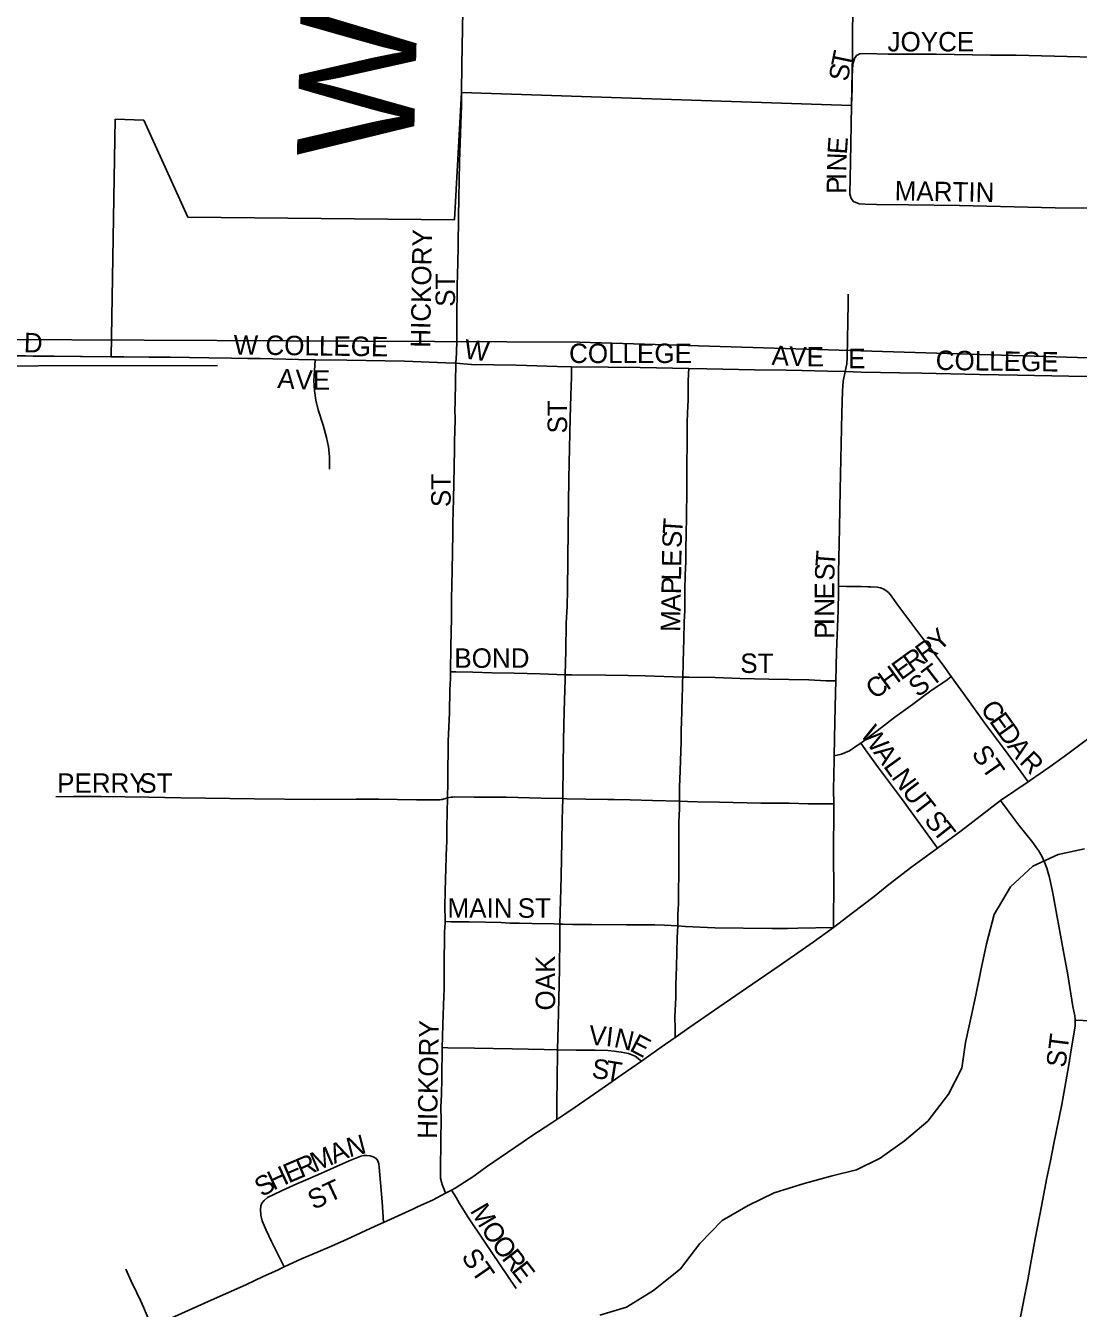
# Model space of a CAD drawing. Extents: x 1443599 to 1910620, y 1028088 to 1361369.
# Drawn here: x 1702787 to 1705493, y 1242636 to 1245932 of the extents above; entities that cross this region are included whole.
import ezdxf

# ---------------------------------------------------------------- set-up
doc = ezdxf.new("R2010")
doc.units = 0
for name, color, linetype in [('GM_X_City_Street', 7, 'Continuous'), ('GM_X_City_Street_Text', 7, 'Continuous'), ('GM_X_Corporation', 7, 'Continuous'), ('GM_X_Major_River', 7, 'Continuous'), ('GM_X_Minor_River', 7, 'Continuous'), ('GM_X_Section', 7, 'Continuous'), ('GM_X_State_Route', 7, 'Continuous'), ('GM_X_Township_Road', 7, 'Continuous'), ('GM_X_Township_Road_Text', 7, 'Continuous')]:
    doc.layers.add(name, color=color, linetype=linetype)

msp = doc.modelspace()

# ---------------------------------------------------------------- linework, layer by layer
at = {"layer": 'GM_X_City_Street'}
for points in [[(1704910, 1245726.7), (1704911.8, 1245770.4), (1704911.8, 1245802.3), (1704913.1, 1245832.9), (1704917, 1245847.9), (1704922.2, 1245855.1)], [(1704922.2, 1245855.1), (1704931.4, 1245859.6), (1704945.7, 1245860.5), (1705003.8, 1245859.3), (1705127.1, 1245859.1), (1705266.8, 1245856.7), (1705332.5, 1245856), (1705496.3, 1245851.9), (1705555.6, 1245851.3), (1705619.6, 1245850.6), (1705718.2, 1245849.3), (1705874.3, 1245847), (1705899, 1245846.1), (1705929.2, 1245844.9)], [(1704915.2, 1245480.5), (1704908.7, 1245488.3), (1704905.6, 1245498.8), (1704907.2, 1245581.1), (1704910, 1245726.7)], [(1704915.2, 1245480.5), (1704929.6, 1245474.6), (1704944.6, 1245473.1), (1704973.8, 1245472.9), (1705055.8, 1245471.5), (1705187.2, 1245469.6), (1705433.4, 1245464), (1705515.5, 1245463), (1705638.6, 1245460.5), (1705778.2, 1245459.2), (1705917.6, 1245456.5)], [(1703892.9, 1245064.6), (1703894.9, 1245090.6), (1703895.4, 1245123.9), (1703895.6, 1245174.7), (1703896.7, 1245264.3), (1703897.9, 1245322.9), (1703899.1, 1245364.3)], [(1704893.7, 1245043.3), (1704897.3, 1245062.9), (1704898.3, 1245079.2), (1704901.5, 1245219.2), (1704901.5, 1245242)], [(1702566.3, 1245086.6), (1702806.5, 1245083.2), (1702928.8, 1245082.1), (1703007.5, 1245081.4), (1703039.5, 1245081.2), (1703105.3, 1245080.5)], [(1703105.3, 1245080.5), (1703159, 1245079.9), (1703257.9, 1245078.2), (1703316.7, 1245077.4)], [(1703316.7, 1245077.4), (1703358.1, 1245076.8), (1703387.1, 1245076.4)], [(1703387.1, 1245076.4), (1703389.8, 1245076.4), (1703488.7, 1245074.4), (1703531.2, 1245073.6)], [(1703568.7, 1244792.2), (1703567.9, 1244825.1), (1703565.5, 1244849.5), (1703560.9, 1244873.6), (1703551.7, 1244905.3), (1703539.2, 1244945.1), (1703533.4, 1244969.7), (1703529.5, 1244994.8), (1703528, 1245020.3), (1703528.5, 1245032.1), (1703530.2, 1245058.7), (1703531.2, 1245073.6)], [(1703531.2, 1245073.6), (1703612.4, 1245072.1), (1703760.7, 1245070), (1703867.5, 1245065.7), (1703892.9, 1245064.6)], [(1703879.3, 1244271.6), (1703880.3, 1244337.1), (1703881.6, 1244410.7), (1703881.6, 1244428.3), (1703882.2, 1244456.3), (1703882.8, 1244498), (1703883.5, 1244529.3), (1703884.4, 1244582.5), (1703885.1, 1244624.5), (1703885.5, 1244640.7), (1703885.5, 1244656.8), (1703886.3, 1244681.3), (1703888.1, 1244754.9), (1703889.3, 1244844.7), (1703889.8, 1244869.4), (1703890.3, 1244884.8), (1703890.9, 1244925.6), (1703890.7, 1244942.1), (1703891.6, 1244967.5), (1703892.9, 1245064.6)], [(1703892.9, 1245064.6), (1703933.2, 1245061.7), (1704047.6, 1245059.7), (1704153.8, 1245056), (1704189.9, 1245055.5)], [(1704173.6, 1244264.2), (1704175.2, 1244326.6), (1704176.5, 1244397), (1704178.8, 1244440.4), (1704180, 1244481.3), (1704181.9, 1244637.3), (1704183.7, 1244768.5), (1704187, 1244924.1), (1704188.8, 1244981.4), (1704189.7, 1245005.6), (1704189.8, 1245029.5), (1704189.9, 1245055.5)], [(1704189.9, 1245055.5), (1704284.7, 1245054.2), (1704366.4, 1245053.3), (1704491.3, 1245050.9)], [(1704476, 1244258.1), (1704477.7, 1244329), (1704479, 1244353.5), (1704479.8, 1244400.3), (1704481, 1244429), (1704481, 1244456.4), (1704481.7, 1244481.8), (1704482.3, 1244520.9), (1704483.6, 1244554.1), (1704483.6, 1244588), (1704484.9, 1244626.4), (1704485.5, 1244668.7), (1704486.8, 1244739.7), (1704486.9, 1244815.9), (1704487.4, 1244848), (1704487.6, 1244856.2), (1704487.8, 1244872.2), (1704487.8, 1244884.5), (1704487.6, 1244900.4), (1704487.7, 1244916.6), (1704488.1, 1244933), (1704488.6, 1244941.3), (1704488.8, 1244949.4), (1704489.7, 1244973.6), (1704490.1, 1244989.4), (1704490.3, 1245018.1), (1704490.9, 1245038.1), (1704491.3, 1245050.9)], [(1704491.3, 1245050.9), (1704537.9, 1245049.9), (1704660.3, 1245048), (1704741.9, 1245046.5), (1704782.5, 1245045.8), (1704847.6, 1245044.3), (1704893.7, 1245043.3)], [(1704876.3, 1244491.7), (1704876.7, 1244526.8), (1704878, 1244600.5), (1704879, 1244641.4), (1704880.8, 1244739.6), (1704884.6, 1244936.5), (1704886.6, 1244994), (1704887.9, 1245018.6), (1704893.7, 1245043.3)], [(1704893.7, 1245043.3), (1704934.2, 1245042.1), (1704983.9, 1245040.9), (1705033.1, 1245039.9), (1705090.6, 1245038.9), (1705238.2, 1245035.8), (1705336.6, 1245034), (1705467.9, 1245031.2), (1705568.6, 1245030.5), (1705682, 1245028.6), (1705741.3, 1245027.4), (1705845.7, 1245026.3), (1705910.6, 1245025.1)], [(1704869.6, 1244248.4), (1704871.4, 1244323.1), (1704875.2, 1244429.1), (1704876.1, 1244477.8), (1704876.3, 1244491.7)], [(1705166, 1244259.8), (1705146.8, 1244286.5), (1705122.5, 1244319.4), (1705087.6, 1244364.5), (1705029.1, 1244442.9), (1705010, 1244469.6), (1705004.4, 1244475.5), (1704998.2, 1244480.6), (1704991.3, 1244484.8), (1704983.9, 1244487.4), (1704976, 1244489.1), (1704959.7, 1244490.2), (1704951.5, 1244490.2), (1704935.5, 1244490.6), (1704912, 1244491.1), (1704897.2, 1244491.1), (1704876.3, 1244491.7)], [(1703871.3, 1243947.4), (1703872.2, 1243987.5), (1703872.8, 1244036.8), (1703873.1, 1244053), (1703873.6, 1244093.8), (1703876.4, 1244166.4), (1703877.7, 1244225.1), (1703879, 1244254.4), (1703879.3, 1244271.6)], [(1703879.3, 1244271.6), (1703892.7, 1244271.3), (1703936.7, 1244270.4), (1703985.2, 1244268.8), (1704043.2, 1244268.1), (1704109.6, 1244266.2), (1704173.6, 1244264.2)], [(1704167.5, 1243945.7), (1704167.7, 1243956.8), (1704169.7, 1244096.4), (1704171.3, 1244170.1), (1704173.5, 1244252.1), (1704173.6, 1244264.2)], [(1704173.6, 1244264.2), (1704191, 1244263.6), (1704278.8, 1244262.9), (1704336.2, 1244262.2), (1704379.8, 1244261.6), (1704476, 1244258.1)], [(1704933.5, 1244088.2), (1704975.6, 1244120.1), (1705020.8, 1244155.4), (1705066.7, 1244187.6), (1705094.1, 1244208.4), (1705113.8, 1244222.6), (1705155.3, 1244251.4), (1705166, 1244259.8)], [(1705363.7, 1243988.9), (1705338.8, 1244023), (1705300.3, 1244075.7), (1705251.2, 1244140.7), (1705208.9, 1244200.5), (1705166, 1244259.8)], [(1704468.1, 1243938.8), (1704468.1, 1243953.3), (1704468.1, 1243978), (1704468.7, 1243993.8), (1704470.6, 1244042.6), (1704472.2, 1244091.5), (1704472.4, 1244124.2), (1704473.2, 1244140.6), (1704474.1, 1244173.3), (1704474.6, 1244206.1), (1704475.5, 1244230.8), (1704475.7, 1244247.2), (1704476, 1244258.1)], [(1704476, 1244258.1), (1704492, 1244257.9), (1704559.1, 1244256.6), (1704623.6, 1244254.7), (1704697.2, 1244252.7), (1704800.2, 1244250.8), (1704844.6, 1244248.8), (1704869.6, 1244248.4)], [(1704865.4, 1244056.1), (1704866.9, 1244142.7), (1704868.8, 1244216.4), (1704869.6, 1244248.4)], [(1704865.4, 1244056.1), (1704884.3, 1244060), (1704904.5, 1244068.5), (1704929.8, 1244085.3), (1704933.5, 1244088.2)], [(1705130.7, 1243818.5), (1705105.9, 1243852.7), (1705038.2, 1243946), (1704979.3, 1244025.3), (1704950.2, 1244065.3), (1704933.5, 1244088.2)], [(1704864, 1243932.6), (1704863.6, 1243969), (1704864.9, 1244044.5), (1704865.4, 1244056.1)], [(1702864.7, 1243950.6), (1702910.3, 1243950.8), (1702981.6, 1243950.8), (1703104.4, 1243949.8), (1703186.3, 1243947.5), (1703375.5, 1243944.9), (1703530.5, 1243943.7), (1703636.5, 1243944.6), (1703693.8, 1243944.6), (1703791.7, 1243942.5), (1703843.5, 1243942.5), (1703852.1, 1243942.7), (1703855, 1243943.1), (1703858.2, 1243943.7), (1703871.3, 1243947.4)], [(1703865.3, 1243629.6), (1703865.5, 1243635.2), (1703864.9, 1243668), (1703865.8, 1243708.9), (1703869, 1243823.6), (1703870, 1243831.8), (1703870.1, 1243840), (1703869.7, 1243848.1), (1703870.1, 1243856.6), (1703870, 1243872.8), (1703871.3, 1243947.4)], [(1703871.3, 1243947.4), (1703881.2, 1243949.1), (1703885.3, 1243949.6), (1703889.5, 1243950), (1703940.1, 1243949.3), (1704021.9, 1243949.5), (1704112.3, 1243946.8), (1704167.5, 1243945.7)], [(1704160.3, 1243623.2), (1704163.2, 1243744.9), (1704164.5, 1243793.3), (1704165.1, 1243834), (1704166.1, 1243891.3), (1704167.5, 1243945.7)], [(1704167.5, 1243945.7), (1704178, 1243945.5), (1704227, 1243944.7), (1704283.9, 1243943.5), (1704300, 1243943.4), (1704340.8, 1243942.3), (1704398, 1243940.6), (1704468.1, 1243938.8)], [(1704463.1, 1243618.6), (1704463.7, 1243647.9), (1704465, 1243676.6), (1704465, 1243717.6), (1704465.6, 1243742.8), (1704466.2, 1243782.6), (1704466.2, 1243823.6), (1704466.2, 1243856.8), (1704466.2, 1243885.5), (1704468.1, 1243920), (1704468.1, 1243938.8)], [(1704468.1, 1243938.8), (1704487.9, 1243938.2), (1704514.4, 1243937.6), (1704570.4, 1243936.4), (1704677, 1243934.3), (1704725.9, 1243933.8), (1704749.7, 1243934.1), (1704798.7, 1243932.6), (1704848.6, 1243932.6), (1704864, 1243932.6)], [(1704863.4, 1243614.6), (1704863.9, 1243741), (1704863.3, 1243772.9), (1704863.3, 1243830.2), (1704864.5, 1243895.4), (1704864, 1243932.6)], [(1705384.7, 1243819.6), (1705375.5, 1243832.7), (1705339.8, 1243877.7), (1705326.6, 1243895.1), (1705292.8, 1243940.7)], [(1705484.3, 1243376.8), (1705484.3, 1243378.9), (1705483.4, 1243387.3), (1705478.7, 1243411.7), (1705465.6, 1243492.7), (1705454, 1243557.4), (1705426.9, 1243702.5), (1705418.3, 1243743), (1705411.5, 1243767), (1705405.7, 1243782.7), (1705398.5, 1243797.8), (1705389.9, 1243812.2), (1705384.7, 1243819.6)], [(1703858.2, 1243306), (1703858.3, 1243333.5), (1703859.2, 1243365.6), (1703861.9, 1243439.3), (1703862.8, 1243455.7), (1703862.8, 1243521), (1703863.2, 1243529.2), (1703863.5, 1243586.1), (1703864.2, 1243602.5), (1703865.1, 1243626.9), (1703865.3, 1243629.6)], [(1703865.3, 1243629.6), (1703881.3, 1243629.4), (1703927.6, 1243628.8), (1703969.3, 1243628.2), (1704009, 1243627.5), (1704031.5, 1243626.1), (1704055.7, 1243625.7), (1704088, 1243625.1), (1704144.5, 1243623.8), (1704160.3, 1243623.2)], [(1704154.5, 1243300.4), (1704156, 1243362.9), (1704156.9, 1243395.3), (1704158.5, 1243468.7), (1704159.3, 1243509.4), (1704159.6, 1243533.6), (1704159.8, 1243565.5), (1704159.8, 1243581.6), (1704160.3, 1243622.4), (1704160.3, 1243623.2)], [(1704160.3, 1243623.2), (1704168.8, 1243622.9), (1704193.2, 1243622.4), (1704209.5, 1243622.3), (1704241.9, 1243622), (1704331.5, 1243621.3), (1704404.4, 1243621.5), (1704428.8, 1243620.3), (1704463.1, 1243618.6)], [(1704456.5, 1243331.6), (1704456.3, 1243353.9), (1704456, 1243385.2), (1704458, 1243434.3), (1704458.6, 1243467.5), (1704459.9, 1243513.7), (1704461.8, 1243588.7), (1704463.1, 1243618.6)], [(1704463.1, 1243618.6), (1704482.9, 1243617.3), (1704558.3, 1243613.9), (1704705.4, 1243612.2), (1704729.9, 1243611.8), (1704745.4, 1243611.9), (1704771.5, 1243612.6), (1704863.4, 1243614.6)], [(1705340.6, 1242597.1), (1705362.8, 1242709.5), (1705371.5, 1242757.9), (1705381.6, 1242814.4), (1705398.6, 1242903), (1705410.6, 1242967.3), (1705420.7, 1243015.2), (1705429.2, 1243055.3), (1705450, 1243159.8), (1705463.2, 1243232.2), (1705467, 1243256.2), (1705472.5, 1243288.8), (1705477.6, 1243320.9), (1705482.2, 1243345.2), (1705484.4, 1243362.1), (1705484.3, 1243376.8)], [(1705484.3, 1243376.8), (1705504.9, 1243375.4), (1705611.6, 1243368), (1705702, 1243362.5), (1705808.7, 1243355.1), (1705874.3, 1243350.3), (1706055.1, 1243337.9), (1706120.7, 1243333.2), (1706195.4, 1243326.9), (1706276.1, 1243321.1), (1706399.1, 1243310.9), (1706431.4, 1243308.7), (1706463.6, 1243307.2), (1706480, 1243306.6), (1706509.5, 1243305.3)], [(1703866.4, 1242931.6), (1703862.7, 1242941.1), (1703857.5, 1242954.1), (1703853.1, 1242970.6), (1703853.1, 1242991.4), (1703853.2, 1243016.5), (1703854, 1243040.4), (1703854.8, 1243070.5), (1703855.1, 1243119.8), (1703854.8, 1243153.2), (1703855.8, 1243185.8), (1703856.9, 1243226.9), (1703856.8, 1243234.9), (1703858.2, 1243300.3), (1703858.2, 1243306)], [(1703858.2, 1243306), (1703872.8, 1243305.7), (1703940.5, 1243304.5), (1704037.9, 1243303), (1704119.9, 1243301.2), (1704154.5, 1243300.4)], [(1704152.3, 1243120.9), (1704152.8, 1243168.1), (1704153.4, 1243222.2), (1704154.5, 1243297.8), (1704154.5, 1243300.4)], [(1704154.5, 1243300.4), (1704201.9, 1243299.2), (1704251.2, 1243299.1), (1704283.9, 1243298.5), (1704300.2, 1243297), (1704318.2, 1243294.5), (1704336.5, 1243290.7), (1704353.4, 1243283.5), (1704369.7, 1243271.1)], [(1703451.6, 1242742.3), (1703419.5, 1242807.8), (1703405.5, 1242836.5), (1703395.5, 1242860.8), (1703392.1, 1242875.6), (1703391.2, 1242889.5), (1703392.1, 1242899.1), (1703394.7, 1242906), (1703400.3, 1242913.4), (1703409, 1242920.3), (1703425, 1242928.6), (1703446.3, 1242938.6), (1703484.5, 1242955.6), (1703500.6, 1242962.9), (1703538.4, 1242978.6), (1703618.8, 1243015.2), (1703649.1, 1243027.2), (1703656.7, 1243028.7), (1703664.4, 1243028.5), (1703672.7, 1243027.4), (1703680.8, 1243025.3), (1703687.8, 1243021.2), (1703692.7, 1243015), (1703695, 1243007.1), (1703696.1, 1242999), (1703703.2, 1242909.6), (1703707.4, 1242856.7)], [(1704048.2, 1242686.9), (1703966.1, 1242808.6), (1703923.4, 1242870.6), (1703902.6, 1242905.4), (1703893.6, 1242920.3), (1703881.9, 1242939.8)], [(1703111.5, 1242589.1), (1703099.9, 1242616.2), (1703090.1, 1242639.1), (1703083.3, 1242654), (1703073, 1242676.1), (1703058.9, 1242706), (1703045.1, 1242736.2)]]:
    msp.add_lwpolyline(points, dxfattribs=at)
at = {"layer": 'GM_X_Corporation'}
msp.add_lwpolyline([(1702566.4, 1245086.6), (1703007.5, 1245081.4), (1703017.7, 1245691.8), (1703091.1, 1245689.6), (1703203.9, 1245440.2), (1703889.9, 1245433.5), (1703907.2, 1245760.2), (1704910, 1245726.7), (1704912.3, 1245857), (1704915.2, 1246358.6), (1705246.4, 1246355.5), (1705261.4, 1247127.4), (1705950.6, 1247118.2), (1706300.7, 1247106.1), (1706466.6, 1246174.8), (1705950.9, 1246199.4), (1705949.5, 1246080.6), (1705929.1, 1245843.9), (1705923, 1245730.5), (1706550.7, 1245713.5), (1707876.1, 1245691.3)], dxfattribs=at)
at = {"layer": 'GM_X_Major_River'}
msp.add_lwpolyline([(1705508.8, 1243816.8), (1705440.5, 1243802.4), (1705375.7, 1243771.9), (1705318.4, 1243719.2), (1705276.7, 1243648.1), (1705256.8, 1243572.4), (1705243.2, 1243508.6), (1705229.5, 1243440.8), (1705218.3, 1243389), (1705202.5, 1243319.2), (1705192.9, 1243253.3), (1705159.3, 1243186), (1705105.6, 1243117.2), (1705046.3, 1243066.5), (1704983.2, 1243021.9), (1704922.5, 1242991.4), (1704860.1, 1242976.8), (1704787.7, 1242956.6), (1704711.1, 1242932.4), (1704644.3, 1242899.9), (1704577.3, 1242861.4), (1704519.9, 1242802.7), (1704470.3, 1242737.8), (1704400.9, 1242681.4), (1704331.9, 1242638.9), (1704263.4, 1242618.6)], dxfattribs=at)
at = {"layer": 'GM_X_Minor_River'}
msp.add_lwpolyline([(1696062.5, 1244923.1), (1696864.3, 1244923.7), (1697972.3, 1244931), (1699160.8, 1244966.4), (1700609.9, 1245023.5), (1701492.5, 1245054.2), (1702358.3, 1245057.3), (1703280.2, 1245059)], dxfattribs=at)
at = {"layer": 'GM_X_Section'}
for points in [[(1701484.7, 1250256), (1706651.1, 1250240.6), (1706519.4, 1245047.3), (1704211, 1245119.2), (1701227.6, 1245132.1), (1701350.6, 1250255.4)], [(1706519.4, 1245047.3), (1706424.9, 1239787.6), (1701124.2, 1239772.4), (1701227.6, 1245132.1), (1704211, 1245119.2)]]:
    msp.add_lwpolyline(points, close=True, dxfattribs=at)
at = {"layer": 'GM_X_State_Route'}
for points in [[(1703794.7, 1242896.4), (1703834.4, 1242914.8), (1703866.4, 1242931.6), (1703881.9, 1242939.8), (1703891.3, 1242945.1), (1703938.8, 1242975.8), (1703971.9, 1242999.2), (1704025.5, 1243036.4), (1704065.7, 1243063.9), (1704085.9, 1243077.2), (1704139.8, 1243112.6), (1704152.3, 1243120.9), (1704173.2, 1243134.8), (1704199.8, 1243153.1), (1704260.1, 1243194.6), (1704320.5, 1243236.6), (1704369.7, 1243271.1), (1704420.8, 1243306.7), (1704456.5, 1243331.6), (1704494.6, 1243358.1), (1704568.4, 1243410), (1704670.2, 1243479.1), (1704724.2, 1243516), (1704811.5, 1243577), (1704863.4, 1243614.6), (1704911.2, 1243651), (1704968.1, 1243694.3), (1705005.4, 1243724.7), (1705064.5, 1243770.1), (1705130.7, 1243818.5), (1705191.2, 1243862.8), (1705292.8, 1243940.7), (1705363.7, 1243988.9), (1705369.6, 1243992.9), (1705419.6, 1244027.1), (1705465.6, 1244060.6), (1705713.4, 1244245.5)], [(1702774.6, 1242437.4), (1702840.9, 1242468.2), (1702900.5, 1242495), (1703004.7, 1242542.7), (1703101.7, 1242584.9), (1703111.5, 1242589.1), (1703163.3, 1242611.9), (1703271.6, 1242660.1), (1703353.6, 1242696.6), (1703397.4, 1242717.9), (1703434.7, 1242734.3), (1703451.6, 1242742.3), (1703496.2, 1242762.9), (1703522.6, 1242774), (1703567.5, 1242793), (1703612, 1242812.8), (1703685.9, 1242847), (1703707.4, 1242856.7), (1703782.7, 1242890.8), (1703794.7, 1242896.4)]]:
    msp.add_lwpolyline(points, dxfattribs=at)
at = {"layer": 'GM_X_Township_Road'}
for points in [[(1703907.2, 1245760.2), (1703908.3, 1245831.7), (1703911.2, 1245971.3), (1703915.2, 1246102.6), (1703922.7, 1246422.6), (1703928.5, 1246693.5), (1703933, 1246874), (1703939.9, 1247185.9), (1703943.1, 1247341.8), (1703946.3, 1247547), (1703955, 1247932.7), (1703960.7, 1248211.8), (1703965.8, 1248425.2), (1703970.1, 1248605.8), (1703979.4, 1248966.8), (1703981.9, 1249106.4), (1703984.4, 1249204.9), (1703989, 1249336.1), (1703996.2, 1249672.6), (1704000.6, 1249845), (1704008.2, 1250091.2), (1704010.1, 1250140.4), (1704011.7, 1250184.1)], [(1703899.1, 1245364.3), (1703899.7, 1245441.6), (1703902.3, 1245581.8), (1703907.1, 1245728.1), (1703907.2, 1245760.2)]]:
    msp.add_lwpolyline(points, dxfattribs=at)

# ---------------------------------------------------------------- texts
at = {"layer": 'GM_X_City_Street_Text'}
for s, rotation, p in [('JOYCE', 0, (1705002.3, 1245865.9)), ('T', 78.2506, (1704905.9, 1245821.4)), ('S', 81.1936, (1704900.6, 1245787.3)), ('E', 86.0351, (1704897.7, 1245600.3)), ('N', 88.0544, (1704896.2, 1245556.8)), ('I', 89.9126, (1704896.2, 1245535.3)), ('P', 89.918, (1704896.1, 1245500.1)), ('MARTIN', 358.9751, (1705020.3, 1245483.1)), ('HICKORY', 89.0905, (1703826.9, 1245104.1)), ('ST', 90, (1703890.9, 1245209.7)), ('D', 357.6814, (1702782.1, 1245093.3)), ('W COLLEGE', 359.2897, (1703321.7, 1245087.1)), ('W', 352.6664, (1703912.2, 1245077.2)), ('COLLEGE', 0, (1704183.9, 1245065.1)), ('A', 356.8735, (1704703.7, 1245060.7)), ('V', 357.7523, (1704748.4, 1245058.2)), ('E', 359.6942, (1704794.3, 1245056.5)), ('E', 0, (1704901.1, 1245051.9)), ('COLLEGE', 359.2145, (1705125.8, 1245047.5)), ('A', 355.6683, (1703433.6, 1245001.4)), ('V', 358.4727, (1703480.1, 1244997.9)), ('E', 359.8823, (1703525.5, 1244996.7)), ('ST', 90, (1704178.9, 1244884.1)), ('ST', 90, (1703879.7, 1244694.9)), ('T', 86.0623, (1704474.2, 1244623.9)), ('S', 88.3603, (1704473.2, 1244589.3)), ('E', 88.9893, (1704472.3, 1244541.1)), ('T', 85.6516, (1704866.6, 1244539.9)), ('L', 88.9618, (1704471.7, 1244505.8)), ('S', 88.0872, (1704865.4, 1244505.2)), ('P', 88.9618, (1704471.1, 1244470.6)), ('E', 89.9572, (1704865.4, 1244457.3)), ('A', 88.9727, (1704470.3, 1244426.6)), ('M', 88.9799, (1704469.3, 1244373.8)), ('N', 89.9563, (1704865.4, 1244413.3)), ('I', 89.9563, (1704865.3, 1244391.3)), ('P', 89.9727, (1704865.3, 1244356.1)), ('Y', 45.0629, (1705135.9, 1244321.4)), ('BOND', 0, (1703889.1, 1244281.9)), ('R', 36.1398, (1705065.5, 1244269.2)), ('R', 36.1563, (1705097.5, 1244292.5)), ('ST', 0, (1704623.9, 1244268.7)), ('E', 36.1158, (1705037, 1244248.4)), ('ST', 37.5629, (1705080.6, 1244204.6)), ('C', 36.122, (1704969.5, 1244199.1)), ('H', 36.1285, (1705001.5, 1244222.5)), ('C', 305.6506, (1705238.9, 1244176.6)), ('E', 305.6457, (1705262, 1244144.5)), ('W', 305.8543, (1704930.8, 1244110.8)), ('D', 305.6546, (1705282.5, 1244115.9)), ('A', 305.8426, (1704964.3, 1244064.5)), ('ST', 304.6908, (1705216.5, 1244061.7)), ('A', 305.6546, (1705308.1, 1244080.1)), ('R', 313.745, (1705338.7, 1244038.4)), ('L', 305.8575, (1704990.1, 1244028.8)), ('PERRY', 0, (1702868.3, 1243960.7)), ('ST', 0, (1703079.5, 1243960.7)), ('N', 305.9212, (1705010.7, 1244000.2)), ('U', 307.3311, (1705037.3, 1243963.5)), ('T', 308.125, (1705064.5, 1243927.9)), ('S', 308.1434, (1705094.4, 1243889.8)), ('T', 308.1633, (1705116.1, 1243862.1)), ('MAIN', 0, (1703871.5, 1243639.5)), ('ST', 0, (1704051.9, 1243639.5)), ('OAK', 90, (1704148.1, 1243401.3)), ('HICKORY', 89.1038, (1703844.5, 1243071.1)), ('V', 355.0984, (1704233.1, 1243313.9)), ('I', 353.9109, (1704276.7, 1243310.1)), ('N', 346.8596, (1704296.9, 1243308.1)), ('E', 332.4577, (1704336.7, 1243299.2)), ('ST', 82.8649, (1705459.4, 1243252.9)), ('S', 352.7123, (1704240.4, 1243228.5)), ('T', 350.6993, (1704274.8, 1243224.1)), ('N', 14.6245, (1703619.2, 1243023.4)), ('M', 23.1128, (1703532, 1242986)), ('A', 23.1125, (1703580.6, 1243006.7)), ('E', 23.1053, (1703463.2, 1242956.6)), ('R', 23.087, (1703495.6, 1242970.5)), ('S', 31.5681, (1703395.1, 1242920.5)), ('H', 25.079, (1703423.8, 1242938.2)), ('ST', 24.9989, (1703527.1, 1242888.2)), ('M', 300.5764, (1703928.1, 1242886.8)), ('O', 302.8587, (1703956.1, 1242839.5)), ('O', 307.2819, (1703982.3, 1242799.1)), ('ST', 304.6908, (1703905.3, 1242768.1)), ('R', 307.5502, (1704009.2, 1242763.9)), ('E', 307.5662, (1704033.3, 1242732.5))]:
    msp.add_text(s, height=50, rotation=rotation, dxfattribs=at).set_placement(p)
at = {"layer": 'GM_X_Township_Road_Text'}
msp.add_text('WEGMAN', height=300, rotation=88.5149, dxfattribs=at).set_placement((1703784.3, 1245590.9))

doc.saveas('drawing.dxf')
